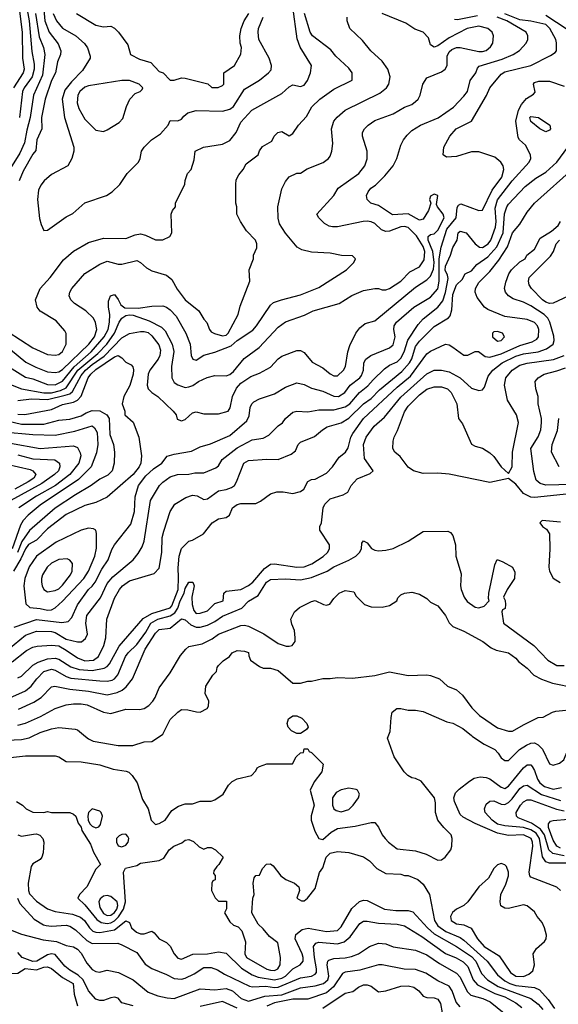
# Model space of a CAD drawing. Header units: inches. Extents: x 1793389 to 1900389, y 320802 to 470796.
# Tile 275 of 656: x 1834160 to 1837058, y 398558 to 403857. Entities that reach past the tile are written whole.
import ezdxf

# ---------------------------------------------------------------- set-up
doc = ezdxf.new("R2010")
doc.units = ezdxf.units.IN
doc.header["$MEASUREMENT"] = 0
doc.layers.add('B8339', color=7, linetype='Continuous')
doc.layers.add('B8430', color=7, linetype='Continuous')

msp = doc.modelspace()

# ---------------------------------------------------------------- linework, layer by layer
at = {"layer": 'B8339', "color": 2}
for points, elevation in [([(1833360, 400000), (1833410, 399963.1), (1833450, 399941.3), (1833490, 399943.1), (1833570, 399982.7), (1833650, 399999.6), (1833810, 399963.7), (1833890, 399912.7), (1833910, 399908.2), (1833929.6, 399910.4), (1833990, 399950.4), (1834050, 399977.1), (1834170, 399983.1), (1834210, 399992.7), (1834225.8, 400000)], 254), ([(1834094.8, 399885.2), (1834190, 399896.3), (1834350, 399896), (1834370.7, 399890.7), (1834410, 399864.7), (1834490, 399862.8), (1834590, 399847.3), (1834663.4, 399823.4), (1834733.2, 399813.2), (1834747.1, 399807.1), (1834764.7, 399790), (1834791.3, 399750), (1834819.8, 399659.8), (1834850.7, 399610.7), (1834866.8, 399550), (1834890, 399526.8), (1834910, 399531), (1834942, 399550), (1834978, 399602), (1835014.6, 399625.4), (1835050, 399638), (1835090, 399638), (1835130, 399651), (1835190, 399651.3), (1835210, 399658), (1835255.3, 399690), (1835283.2, 399736.8), (1835302.5, 399757.5), (1835330, 399770.8), (1835406, 399790), (1835430, 399814), (1835438, 399830), (1835450, 399838), (1835490, 399852), (1835628, 399852), (1835648, 399890), (1835670, 399912), (1835686, 399914), (1835690, 399934), (1835710, 399934), (1835718, 399918), (1835730, 399914), (1835792, 399850), (1835784.7, 399810), (1835744, 399756), (1835722.8, 399710), (1835744, 399630), (1835728.1, 399571.9), (1835728.4, 399550), (1835748, 399490), (1835770, 399451), (1835790, 399446), (1835835.3, 399484.7), (1835870, 399504.9), (1835963.9, 399516.1), (1836050, 399536), (1836070, 399536), (1836090, 399511.3), (1836110.8, 399470), (1836126.8, 399450), (1836144, 399430), (1836190, 399395.5), (1836290, 399384.9), (1836345.8, 399365.8), (1836410, 399334.8), (1836430, 399336), (1836449.4, 399350.6), (1836479, 399390), (1836485.2, 399410), (1836486, 399450), (1836481.2, 399470), (1836441.2, 399510), (1836409.3, 399550), (1836397.2, 399590), (1836397.5, 399642.5), (1836392.3, 399670), (1836318.9, 399758.9), (1836290, 399773.2), (1836270, 399777.2), (1836248.7, 399790), (1836228, 399810), (1836175.3, 399890), (1836138, 399990), (1836142.3, 400000)], 250), ([(1834514, 400000), (1834530, 399987.3), (1834555.2, 399975.2), (1834690, 399950.8), (1834768.9, 399951.1), (1834830, 399971.3), (1834870, 399972), (1834912, 400000)], 254), ([(1836596.1, 400000), (1836659, 399959), (1836716, 399930), (1836734.8, 399910), (1836750, 399884.7), (1836770, 399871), (1836790, 399870.8), (1836849.7, 399930.3), (1836886.5, 399953.5), (1836910, 399963), (1836930, 399964.9), (1836950, 399954), (1836971.8, 399931.8), (1837010, 399852), (1837030, 399844.7), (1837063.2, 399856.8), (1837086.6, 399873.4), (1837126.6, 399970), (1837161.1, 400000)], 250), ([(1837068.7, 399170), (1837050, 399188.7), (1836910, 399242), (1836904, 399250), (1836901.2, 399270), (1836921.1, 399410), (1836919.7, 399430), (1836911.2, 399450), (1836870, 399470.9), (1836790, 399467.6), (1836730, 399479.1), (1836610, 399531.8), (1836545.8, 399565.8), (1836530, 399579), (1836499.6, 399650), (1836495.6, 399670), (1836504.2, 399695.8), (1836523.6, 399716.4), (1836580.2, 399759.8), (1836605.6, 399774.4), (1836638, 399782), (1836670, 399778.8), (1836690, 399770.8), (1836750, 399727.7), (1836770, 399720.5), (1836790, 399733), (1836870, 399830.7), (1836890, 399847.3), (1836910, 399846.8), (1836917.6, 399837.6), (1836930, 399816), (1836945.7, 399770), (1836958.7, 399750), (1836983, 399730), (1837030, 399716.5), (1837074.3, 399725.7)], 246), ([(1837170, 399318), (1837010, 399318.7), (1836990, 399325.1), (1836971.9, 399351.9), (1836957.3, 399450), (1836938.8, 399478.8), (1836910, 399498), (1836870.6, 399510.6), (1836770, 399518.5), (1836730, 399528.4), (1836701.6, 399550), (1836664.5, 399590), (1836660.7, 399610), (1836670, 399634.8), (1836690, 399650.6), (1836710, 399653), (1836750, 399634.9), (1836770, 399632.7), (1836790, 399643.8), (1836810, 399663.8), (1836850, 399720.4), (1836870, 399734.4), (1836890, 399738.4), (1836966.9, 399686.9), (1837070, 399654.9)], 242), ([(1834142, 399650), (1834174, 399630), (1834194, 399610), (1834230, 399592), (1834290, 399591.3), (1834310, 399596), (1834331.1, 399591.1), (1834430, 399591.3), (1834450, 399582), (1834462, 399570), (1834473.7, 399533.7), (1834490, 399511.3), (1834493.2, 399493.2), (1834539.8, 399419.8), (1834556.9, 399376.9), (1834594, 399310), (1834570, 399286), (1834521, 399190), (1834482, 399150), (1834472, 399130), (1834510, 399094), (1834574.7, 399014.7), (1834598.4, 398998.4), (1834630, 398994), (1834650, 398996.9), (1834670, 399006.9), (1834691.5, 399028.5), (1834718.5, 399070), (1834728.9, 399110), (1834718, 399270), (1834728.4, 399291.6), (1834790, 399304.7), (1834810, 399318), (1834910, 399332), (1834934.6, 399345.4), (1834964, 399390), (1834988.7, 399410), (1835032.7, 399427.3), (1835050, 399441), (1835070, 399446), (1835095.3, 399435.3), (1835125.4, 399405.4), (1835150, 399394), (1835170, 399402), (1835190, 399402), (1835214, 399390), (1835254, 399350), (1835232, 399310), (1835219.6, 399300.4), (1835203.6, 399276.4), (1835202, 399262), (1835211.1, 399251.1), (1835211.3, 399228.7), (1835198, 399222), (1835194, 399210), (1835192, 399170), (1835211.6, 399131.6), (1835230, 399114), (1835272.7, 399112.7), (1835272.7, 399072.7), (1835262, 399050), (1835290, 399002), (1835310, 398984.7), (1835335.3, 398975.3), (1835354.4, 398954.4), (1835374.4, 398894.4), (1835370.8, 398830), (1835380.7, 398810), (1835490, 398747), (1835510, 398741.3), (1835530, 398740.4), (1835549.2, 398750), (1835562, 398770), (1835563.7, 398810), (1835549, 398890), (1835502.9, 398922.9), (1835470, 398964), (1835442, 398990), (1835409, 399050), (1835414, 399130), (1835422, 399150), (1835415.3, 399210), (1835420.4, 399239.6), (1835430, 399252), (1835450, 399254), (1835466, 399290), (1835488.4, 399311.6), (1835510, 399314), (1835523.6, 399303.6), (1835564.7, 399250), (1835592, 399230), (1835638, 399210), (1835662, 399190), (1835664.7, 399170), (1835651.3, 399130), (1835675.3, 399115.3), (1835690, 399114.8), (1835709, 399130), (1835750, 399182), (1835772.9, 399267.1), (1835790, 399292), (1835809, 399350), (1835830, 399370.8), (1835870, 399381), (1835930, 399376), (1836010, 399351.3), (1836042, 399330), (1836082, 399290), (1836130, 399262), (1836210, 399258), (1836230, 399251.3), (1836250, 399251), (1836302, 399230), (1836330, 399204.7), (1836364, 399150), (1836392, 399010), (1836410, 398981.3), (1836453, 398950), (1836530, 398918.7), (1836550, 398904.2), (1836674.4, 398790), (1836730, 398717.1), (1836770, 398684.6), (1836796.3, 398670), (1836830, 398659.2), (1836928.9, 398648.9), (1836956.5, 398636.5), (1837003.9, 398583.9), (1837036.4, 398536.4)], 246), ([(1837090, 399357.7), (1837029, 399369), (1837006, 399390), (1836983.2, 399470), (1836961.7, 399501.7), (1836913.7, 399533.7), (1836841.3, 399561.3), (1836832, 399570), (1836831.6, 399590), (1836853.6, 399630), (1836870, 399648.2), (1836890, 399659.5), (1836910, 399658.7), (1837048.2, 399608.2), (1837090, 399599.6)], 238), ([(1837070, 399398.5), (1837050, 399409.7), (1837030, 399440.9), (1837005.7, 399510), (1837005.1, 399530), (1837016.2, 399543.8), (1837030, 399548.2), (1837110, 399554.9)], 234), ([(1834150, 399470.7), (1834170, 399463.8), (1834234.6, 399474.6), (1834250, 399474.9), (1834268.2, 399468.2), (1834284, 399450), (1834290.4, 399430.4), (1834286.2, 399373.8), (1834279.1, 399350), (1834270, 399337.2), (1834230, 399314), (1834220.9, 399299.1), (1834204.7, 399210), (1834206.5, 399170), (1834212.7, 399152.7), (1834250, 399112.7), (1834310, 399072.7), (1834350, 399058.4), (1834443, 399043), (1834486.6, 399026.6), (1834509, 399009), (1834534.4, 398970), (1834552.7, 398952.7), (1834570, 398946), (1834590, 398944.9), (1834670, 398958.3), (1834730, 399007.3), (1834750, 398998), (1834762, 398970), (1834787.4, 398947.4), (1834810, 398938.4), (1834830, 398938), (1834870, 398952), (1834883.5, 398943.5), (1834910, 398911.3), (1834950, 398891), (1834970, 398871), (1834991, 398830), (1835010, 398807.3), (1835030, 398802), (1835091.5, 398828.5), (1835170, 398830.4), (1835230, 398840.4), (1835270, 398834.4), (1835353.5, 398753.5), (1835410, 398717), (1835443.6, 398703.6), (1835530, 398689.2), (1835570, 398698.5), (1835589.6, 398710), (1835630, 398748.5), (1835669.3, 398770), (1835685.1, 398790), (1835685.1, 398810), (1835678.7, 398830), (1835642, 398910), (1835645.8, 398934.2), (1835678.7, 398961.3), (1835711.6, 398968.4), (1835810, 398950.5), (1835870, 398954.8), (1835890, 398976), (1835946.5, 399073.5), (1835987.9, 399112.1), (1836010, 399118), (1836030, 399116.3), (1836122, 399070), (1836183.4, 399063.4), (1836250, 399063.8), (1836275.8, 399055.8), (1836353.7, 398970), (1836390, 398938.3), (1836510.5, 398870), (1836590, 398815.6), (1836614.3, 398790), (1836643.7, 398723.7), (1836676.4, 398690), (1836733.5, 398653.5), (1836909, 398589), (1836950, 398559.3), (1836974, 398530)], 242), ([(1834147.3, 399130), (1834161.1, 399101.1), (1834236.7, 399016.7), (1834286.9, 398986.9), (1834302.8, 398982.8), (1834330, 398979.3), (1834410, 398984.4), (1834430, 398979.3), (1834459.9, 398959.9), (1834521.4, 398901.4), (1834550, 398886.4), (1834687.1, 398887.1), (1834710, 398878.8), (1834790, 398837.3), (1834834.9, 398774.9), (1834870, 398750.8), (1834950, 398719.1), (1834990, 398698), (1835030, 398693.4), (1835050, 398699.1), (1835097.7, 398722.3), (1835150, 398756.3), (1835190, 398756.4), (1835224.4, 398744.4), (1835261.4, 398721.4), (1835396.2, 398656.2), (1835411.8, 398651.8), (1835484.7, 398655.3), (1835530, 398647.9), (1835550, 398650.2), (1835670, 398700.3), (1835730, 398710.4), (1835750, 398720.5), (1835756.9, 398730), (1835757.4, 398750), (1835745.4, 398810), (1835740.9, 398870), (1835752.3, 398887.7), (1835770, 398892.4), (1835870, 398884.2), (1835906.2, 398893.8), (1835937.8, 398922.2), (1835990, 398993.4), (1836010, 399004.9), (1836030, 399005.5), (1836090, 398994.9), (1836190, 398990.4), (1836230, 398980.5), (1836323.8, 398923.8), (1836450, 398832.2), (1836509, 398809), (1836546.1, 398786.1), (1836570, 398762), (1836600.3, 398690), (1836622.6, 398662.6), (1836716.3, 398616.3), (1836770, 398598.5), (1836830, 398565.7), (1836861.1, 398541.1)], 238), ([(1834110, 398959.1), (1834170, 398935.3), (1834286, 398906), (1834357, 398897), (1834410, 398874.8), (1834450, 398866.8), (1834470, 398854.8), (1834490, 398834), (1834520.3, 398780.3), (1834550, 398744.9), (1834570, 398734), (1834589.1, 398730.9), (1834630, 398742.8), (1834692, 398730), (1834771, 398690), (1834850, 398624), (1834903.4, 398603.4), (1834952.8, 398592.8), (1834990, 398590.4), (1835130, 398641.6), (1835210, 398637.1), (1835270, 398644.2), (1835305.5, 398630), (1835350.7, 398590), (1835390, 398574.9), (1835478, 398602), (1835570, 398609.2), (1835670, 398646.3), (1835750, 398657.4), (1835795.1, 398670), (1835817.4, 398690), (1835823.1, 398710), (1835813.6, 398770), (1835818, 398790), (1835823.8, 398796.2), (1835850, 398804.9), (1835911.7, 398808.3), (1835944.8, 398815.2), (1835982, 398830), (1836042, 398870), (1836090, 398888), (1836130, 398883), (1836170, 398867.7), (1836290, 398850.4), (1836350, 398824.4), (1836418.3, 398778.3), (1836510, 398726), (1836530, 398704), (1836567.7, 398627.7), (1836587.7, 398607.7), (1836650.8, 398590), (1836691.2, 398571.2), (1836766.8, 398510)], 234), ([(1834770, 398550.8), (1834710, 398566), (1834690, 398590.7), (1834670, 398596.3), (1834650, 398593.4), (1834610, 398578.8), (1834590, 398578.8), (1834570, 398586), (1834530, 398631), (1834501.3, 398690), (1834474.7, 398714.7), (1834430, 398741.6), (1834403.4, 398763.4), (1834350, 398826.4), (1834330, 398830.3), (1834310, 398824.9), (1834252.3, 398790), (1834230, 398788.1), (1834173.4, 398810), (1834150, 398836.3)], 230), ([(1836530, 398544.9), (1836508, 398570), (1836486.4, 398630), (1836470, 398656.3), (1836410, 398685.5), (1836345.5, 398725.5), (1836290, 398745.5), (1836228.1, 398748.1), (1836110, 398771), (1836090.8, 398770.8), (1835990, 398741.3), (1835910, 398730.4), (1835896.6, 398723.4), (1835848.1, 398651.9), (1835810, 398620.3), (1835710, 398585.7), (1835630, 398586), (1835530, 398565.5), (1835490, 398548.7)], 230), ([(1834077.2, 398510), (1834010, 398595.3), (1833986, 398650), (1833985.2, 398670), (1833993.6, 398686.4), (1834050, 398722), (1834150, 398726), (1834189.7, 398750.3), (1834250, 398743.1), (1834290, 398757.4), (1834310, 398759.5), (1834330, 398750.4), (1834390, 398702), (1834448, 398670), (1834453.3, 398613.3), (1834470.4, 398549.6)], 226), ([(1835790, 398537.1), (1835910, 398618), (1835952.7, 398627.3), (1835982, 398650), (1836010, 398662.8), (1836030, 398662.8), (1836050, 398656), (1836090, 398626), (1836130, 398630.7), (1836210, 398655.5), (1836250, 398658), (1836281, 398650), (1836307.3, 398630), (1836330, 398602.8), (1836350, 398594.8), (1836390, 398593.4), (1836410, 398586), (1836423.4, 398563.4), (1836433, 398513)], 226), ([(1835330, 398537), (1835250, 398572.7), (1835130, 398546)], 230)]:
    msp.add_lwpolyline(points, dxfattribs=dict(at, elevation=elevation))
for points, elevation in [([(1835930, 399721.2), (1835890, 399712.7), (1835862.4, 399697.6), (1835843, 399670), (1835843, 399630), (1835850.5, 399610.5), (1835862, 399602), (1835890, 399594.8), (1835930, 399606.8), (1835954, 399630), (1835982, 399670), (1835988.7, 399690), (1835978, 399710), (1835970, 399714)], 254), ([(1834550, 399609.5), (1834529.1, 399590.9), (1834525.5, 399570), (1834528, 399550), (1834537.4, 399530), (1834550, 399516.5), (1834570, 399507.7), (1834586.2, 399513.8), (1834594.9, 399525.1), (1834604.5, 399570), (1834598, 399590), (1834590, 399598)], 250), ([(1834730, 399473.2), (1834710, 399472.3), (1834694.2, 399465.8), (1834680.4, 399450), (1834681.1, 399430), (1834690, 399410.7), (1834710, 399405.2), (1834730, 399414.9), (1834742.4, 399430), (1834747, 399450), (1834742, 399462)], 250), ([(1836750, 399315.3), (1836730, 399308.7), (1836710.6, 399289.4), (1836682, 399238), (1836630.7, 399190), (1836570, 399109.2), (1836550, 399089.3), (1836510.5, 399069.5), (1836488.1, 399051.9), (1836477.3, 399030), (1836480.7, 399010), (1836510, 398990.7), (1836550, 398985.5), (1836588.3, 398968.3), (1836623, 398910), (1836659.1, 398870), (1836739.5, 398819.5), (1836800.5, 398730), (1836830, 398710.4), (1836870, 398708.5), (1836899.3, 398720.7), (1836920.9, 398739.1), (1836929.3, 398770), (1836922.7, 398830), (1836941.2, 398858.8), (1836984.1, 398895.9), (1836992.3, 398910), (1836994, 398930), (1836983.7, 398970), (1836970, 398999), (1836944, 399030), (1836930, 399055.3), (1836890, 399088.7), (1836870, 399094), (1836790, 399074), (1836770, 399075.3), (1836749.1, 399089.1), (1836744, 399110), (1836749.2, 399150), (1836775.9, 399204.1), (1836789.3, 399250), (1836789.2, 399270), (1836779.3, 399299.3), (1836770, 399308.7)], 250), ([(1834630, 399144.2), (1834610, 399139.6), (1834593.4, 399126.6), (1834585.3, 399110), (1834590, 399078.8), (1834610, 399047), (1834630, 399036), (1834650, 399038.3), (1834670, 399052.2), (1834681.5, 399070), (1834688.2, 399090), (1834684.2, 399110), (1834650, 399138.7)], 250)]:
    msp.add_lwpolyline(points, close=True, dxfattribs=dict(at, elevation=elevation))
at = {"layer": 'B8430', "color": 2}
for points, elevation in [([(1834147.6, 403990), (1834173.6, 403790), (1834174.3, 403650), (1834183.1, 403590), (1834178.9, 403570), (1834126.3, 403490)], 290), ([(1834097, 402177), (1834230.5, 402090.5), (1834310, 402054.8), (1834350, 402050.8), (1834370, 402056), (1834390, 402071.3), (1834409, 402110), (1834408.9, 402168.9), (1834403.1, 402183.1), (1834355.5, 402235.5), (1834270, 402288.7), (1834254, 402310), (1834245.2, 402350), (1834269.4, 402410.6), (1834324, 402470), (1834395.5, 402564.5), (1834450, 402611), (1834530, 402658), (1834610, 402680.7), (1834730, 402678.8), (1834781.5, 402698.5), (1834810, 402704), (1834836.8, 402696.8), (1834890, 402671.3), (1834930, 402671.3), (1834968, 402690), (1834978, 402710), (1834975.3, 402810), (1834982, 402830), (1834998, 402850), (1834998, 402870), (1835048.7, 402971.3), (1835049.1, 402990.9), (1835062, 403030), (1835082, 403050), (1835098, 403102), (1835104, 403150), (1835149.5, 403170.5), (1835250, 403187.3), (1835290, 403206.8), (1835324, 403250), (1835350, 403304.7), (1835409.5, 403370.5), (1835570, 403458.8), (1835610, 403494.8), (1835630, 403506), (1835670, 403498), (1835690, 403504.7), (1835709, 403530), (1835725.2, 403570), (1835729.2, 403610), (1835668.1, 403708.1), (1835653.2, 403753.2), (1835630, 403926)], 302), ([(1834286.9, 403930), (1834295.2, 403850), (1834318.4, 403790), (1834367.3, 403727.3), (1834380.4, 403690), (1834379.3, 403670), (1834362.4, 403630), (1834352.2, 403570), (1834330.3, 403530), (1834297, 403430), (1834277, 403330), (1834278, 403270), (1834252.2, 403210), (1834246.6, 403153.4), (1834230, 403132.7), (1834178, 403042), (1834157.6, 402990)], 302), ([(1834200.2, 403910), (1834210.2, 403849.8), (1834225.4, 403685.4), (1834237.5, 403617.5), (1834237.4, 403590), (1834226, 403550), (1834183.7, 403490), (1834174.9, 403470), (1834157.7, 403330)], 294), ([(1834090, 401995.5), (1834190, 401932.4), (1834230, 401923.7), (1834310, 401893.7), (1834350, 401892), (1834390, 401911.7), (1834451.9, 401988.1), (1834544.2, 402070), (1834614.2, 402150), (1834635.1, 402190), (1834643.1, 402230), (1834644.2, 402270), (1834637, 402310), (1834637.2, 402342.8), (1834649, 402371), (1834670, 402378), (1834690, 402351.3), (1834703.2, 402323.2), (1834725.7, 402305.7), (1834796.3, 402303.7), (1834870, 402316), (1834930, 402317.3), (1834950, 402310.7), (1834970, 402296.3), (1835001.1, 402261.1), (1835054, 402170), (1835076.3, 402110), (1835081.6, 402050), (1835092, 402030), (1835110, 402024.9), (1835150, 402050.8), (1835210, 402066.8), (1835298, 402102), (1835330, 402130.8), (1835413.6, 402186.4), (1835434.5, 402210), (1835510, 402321), (1835525.4, 402334.6), (1835568, 402350), (1835670, 402375.5), (1835770, 402416.3), (1835918, 402510), (1835958, 402550), (1835966, 402570), (1835950, 402586), (1835891.6, 402588.4), (1835830, 402601.2), (1835730, 402605.2), (1835678, 402618), (1835652.9, 402632.9), (1835590, 402708.7), (1835557.5, 402757.5), (1835549.6, 402789.6), (1835548.2, 402850), (1835570, 402946), (1835590, 402986.8), (1835610, 403010.8), (1835650, 403031), (1835670, 403031.3), (1835705.6, 403054.4), (1835792.1, 403087.9), (1835822, 403110), (1835830, 403122), (1835839, 403150), (1835844, 403190), (1835837.2, 403270), (1835849.2, 403310), (1835867.5, 403332.5), (1835910, 403370.7), (1836098, 403462), (1836134, 403490), (1836145.2, 403510), (1836153.2, 403550), (1836141.2, 403590), (1836110, 403634), (1836049, 403690), (1836004.7, 403744.7), (1835935.3, 403810), (1835922, 403850), (1835922, 403870)], 294), ([(1834244.2, 403890), (1834265.1, 403765.1), (1834287.3, 403707.3), (1834294.4, 403670), (1834281.8, 403558.2), (1834234, 403450), (1834215.8, 403330), (1834197.7, 403262.3), (1834186.1, 403193.9), (1834161.1, 403138.9), (1834092.7, 403030)], 298), ([(1834110, 401894), (1834170, 401870.3), (1834288.7, 401848.7), (1834330, 401849.4), (1834378.8, 401861.2), (1834410, 401875.2), (1834472.8, 401970), (1834579.5, 402060.5), (1834629.2, 402110.8), (1834669.8, 402170), (1834695.1, 402230), (1834708.9, 402251.1), (1834730, 402264.4), (1834750, 402267.9), (1834770, 402266.5), (1834856.9, 402236.9), (1834922, 402202), (1834942, 402182), (1834979.5, 402110), (1834988.3, 402071.7), (1834977.3, 401990), (1834978.8, 401930), (1834990, 401904.7), (1835010, 401891.3), (1835050, 401878), (1835070, 401881), (1835092.1, 401887.9), (1835122, 401910), (1835167.9, 401932.1), (1835210, 401941.6), (1835270, 401941), (1835290, 401946.8), (1835310, 401964), (1835366.7, 402033.3), (1835447.5, 402092.5), (1835550, 402202.8), (1835590, 402230.7), (1835692.5, 402267.5), (1835738, 402290), (1835878, 402330), (1835947.2, 402372.8), (1836010, 402398.8), (1836070, 402410.8), (1836090, 402410.8), (1836110, 402404), (1836130, 402404), (1836150, 402410.6), (1836211.1, 402448.9), (1836259.3, 402500.7), (1836310, 402527.7), (1836336.1, 402563.9), (1836339.1, 402610), (1836330, 402636.2), (1836294.3, 402694.3), (1836250, 402738.7), (1836230, 402744.7), (1836210, 402743), (1836150, 402718.4), (1836130, 402717), (1836106.2, 402726.2), (1836070, 402759.3), (1836050, 402769.3), (1836030, 402772), (1836008.5, 402771.5), (1835870, 402742.7), (1835842, 402742), (1835825.6, 402745.6), (1835800.2, 402760.2), (1835768.7, 402790), (1835758, 402810), (1835849, 402910), (1835874, 402950), (1835984, 403030), (1836017.2, 403070), (1836028.9, 403108.9), (1836029.1, 403149.1), (1836004, 403230), (1836004, 403250), (1836015.3, 403270), (1836035.3, 403290), (1836070, 403314.8), (1836170, 403350.7), (1836230, 403386.8), (1836270, 403401), (1836290, 403416), (1836304, 403430), (1836314, 403450), (1836329.4, 403510.6), (1836350, 403544.7), (1836430, 403576.3), (1836449.5, 403590.5), (1836459.3, 403610), (1836459.5, 403660.5), (1836470, 403684.7), (1836484.1, 403695.9), (1836510, 403707.3), (1836530, 403707.7), (1836630, 403685.3), (1836650, 403684.9), (1836670, 403690.7), (1836693.2, 403710), (1836705.2, 403730), (1836709, 403770), (1836702, 403790), (1836678, 403810), (1836630, 403822.7), (1836566.8, 403810), (1836470, 403759.3), (1836410, 403716), (1836389.5, 403709.5), (1836370, 403722), (1836359.6, 403759.6), (1836330, 403789.4), (1836285.7, 403805.7), (1836237.4, 403837.4), (1836109.3, 403890)], 290), ([(1834110, 402082), (1834193.5, 402013.5), (1834246.4, 401986.4), (1834310, 401962.6), (1834350, 401958.9), (1834370, 401962.6), (1834390, 401974), (1834531.2, 402110), (1834562.4, 402150), (1834574.5, 402190), (1834567.2, 402227.2), (1834556, 402250), (1834516, 402290), (1834454, 402330), (1834434, 402350), (1834425.2, 402370), (1834429.2, 402390), (1834439.3, 402410), (1834509.6, 402490.4), (1834590, 402540.7), (1834630, 402557.3), (1834690, 402542), (1834710, 402542), (1834790, 402560.7), (1834810, 402550.8), (1834841.7, 402521.7), (1834870, 402504.9), (1834950, 402482.8), (1834978.4, 402458.4), (1835006.9, 402406.9), (1835050.8, 402350), (1835122.8, 402290), (1835150, 402244.7), (1835167.3, 402227.3), (1835181, 402190), (1835190, 402178), (1835207.7, 402167.7), (1835250, 402155.8), (1835270, 402159.5), (1835280.5, 402170), (1835334.7, 402270), (1835345.1, 402314.9), (1835397.2, 402450), (1835394, 402510), (1835418, 402570), (1835418, 402590), (1835435.3, 402630), (1835435.3, 402650), (1835428, 402670), (1835380.2, 402720.2), (1835348, 402770), (1835328.7, 402810), (1835328.7, 402850), (1835322, 402870), (1835322, 402970), (1835325.2, 402994.8), (1835338, 403022), (1835362, 403050), (1835379, 403081), (1835442, 403130), (1835449.3, 403150.7), (1835465.6, 403174.4), (1835516.5, 403203.5), (1835529.1, 403230.9), (1835548, 403250), (1835570, 403256), (1835610, 403232), (1835630, 403244.7), (1835659.3, 403290), (1835703.3, 403336.7), (1835732.1, 403387.9), (1835774, 403430), (1835850, 403482.8), (1835948, 403532), (1835948, 403570), (1835930, 403595.3), (1835861.2, 403661.2), (1835833.8, 403693.8), (1835735.3, 403770), (1835722, 403790), (1835692.7, 403890)], 298), ([(1834130, 400587.7), (1834250, 400628.9), (1834386.8, 400613.2), (1834421.2, 400618.8), (1834440.9, 400639.1), (1834471.3, 400708.7), (1834529.6, 400790), (1834550, 400807.7), (1834566, 400830), (1834600.9, 400899.1), (1834635.1, 400950), (1834654.8, 401005.2), (1834670, 401031.3), (1834757, 401143), (1834777, 401210), (1834780.9, 401290), (1834799.3, 401350), (1834838, 401402), (1834879.6, 401440.4), (1834925.2, 401470), (1834952.3, 401507.7), (1834990, 401519.1), (1835084.8, 401535.2), (1835130, 401559.1), (1835186, 401574), (1835290, 401619.3), (1835382, 401698), (1835394.2, 401725.8), (1835399.3, 401770), (1835409.2, 401790), (1835420.1, 401799.9), (1835450, 401817.3), (1835530, 401842.8), (1835590, 401878.8), (1835650, 401902.8), (1835690, 401894), (1835730, 401874), (1835790, 401857.3), (1835850, 401830.5), (1835875.3, 401830), (1835909.3, 401850), (1835938.4, 401890), (1835990, 401928.7), (1835998.7, 401941.3), (1836009.7, 401970), (1836012, 402010), (1836021.2, 402030), (1836049.7, 402050.3), (1836150, 402090.6), (1836170, 402106.8), (1836179.6, 402150), (1836172.3, 402190), (1836175.1, 402210), (1836186.6, 402230), (1836281.2, 402310), (1836370, 402363.8), (1836410, 402407.7), (1836417.3, 402450), (1836417.3, 402570), (1836427.3, 402632.7), (1836458.2, 402730), (1836507.4, 402790), (1836513.6, 402846.4), (1836521, 402859), (1836533.2, 402866.8), (1836630, 402830.7), (1836650, 402831.3), (1836701.2, 402938.8), (1836753.3, 403010), (1836763.7, 403050), (1836761.2, 403070), (1836749, 403090), (1836716.6, 403116.6), (1836630, 403145.2), (1836590, 403145.2), (1836510, 403121.2), (1836456.4, 403116.4), (1836438, 403130), (1836442, 403170), (1836474, 403230), (1836509, 403270), (1836590, 403311.3), (1836671.6, 403448.4), (1836689.7, 403490.3), (1836750, 403564), (1836770, 403575.8), (1836909.6, 403610.4), (1837016.5, 403663.5), (1837040.4, 403679.6), (1837048, 403690), (1837048.4, 403731.6), (1837044, 403750), (1837012, 403810), (1836990, 403831.2), (1836910, 403848.7), (1836850, 403855.5), (1836770, 403889)], 282), ([(1834150, 401806.7), (1834223.7, 401816.3), (1834310, 401813.8), (1834404.4, 401835.6), (1834430, 401844.2), (1834444.6, 401855.4), (1834490, 401941.3), (1834514, 401970), (1834550, 402002.2), (1834614, 402046), (1834710, 402144.4), (1834750, 402167.7), (1834810, 402179.1), (1834830, 402179.1), (1834850, 402173), (1834870, 402156.3), (1834907.5, 402107.5), (1834917.7, 402077.7), (1834913.7, 402050), (1834904.9, 402030), (1834859.3, 401970), (1834850.5, 401950), (1834844.9, 401890), (1834850.8, 401870), (1834871, 401850), (1834902.8, 401830), (1834986, 401750), (1835001, 401730), (1835007.1, 401707.1), (1835030, 401698), (1835050, 401706), (1835090, 401741), (1835110, 401746), (1835150, 401736), (1835230, 401736), (1835282, 401750), (1835292, 401768), (1835304.2, 401830), (1835326.3, 401873.7), (1835350, 401900.7), (1835402.5, 401937.5), (1835450, 401954), (1835510, 401986.8), (1835550, 402031), (1835570, 402046), (1835650, 402076), (1835670, 402076), (1835690, 402066), (1835733.2, 402013.2), (1835790, 401984), (1835830, 401950.7), (1835850, 401940.7), (1835870, 401940.7), (1835901.2, 401970), (1835912.7, 401990), (1835924.5, 402070), (1835936.6, 402103.4), (1835969, 402170), (1835990, 402198), (1836018, 402222), (1836070, 402236), (1836290, 402418), (1836350, 402456.3), (1836370, 402476.3), (1836385.3, 402514.7), (1836389.8, 402550), (1836381.8, 402610), (1836358.3, 402670), (1836358, 402690), (1836370, 402700.5), (1836390, 402704.4), (1836410, 402723.8), (1836443.7, 402790), (1836439, 402810), (1836408, 402850), (1836403.1, 402863.1), (1836408.7, 402910), (1836390, 402918), (1836370, 402908), (1836365.5, 402890), (1836372, 402870), (1836358.8, 402830), (1836330, 402784), (1836310, 402777.2), (1836250, 402812), (1836166.3, 402806.3), (1836090, 402857), (1836048.7, 402870), (1836029, 402890), (1836025.2, 402910), (1836034, 402930), (1836049.2, 402950), (1836073.6, 402966.4), (1836123.9, 403016.1), (1836169.5, 403070.5), (1836189.2, 403110), (1836210, 403182), (1836224, 403210), (1836244.1, 403235.9), (1836270, 403261), (1836315.3, 403290), (1836411.4, 403328.6), (1836493.4, 403386.6), (1836550, 403446), (1836569.5, 403470.5), (1836582.7, 403530), (1836613.2, 403570), (1836623.2, 403596.8), (1836632.5, 403607.5), (1836755.2, 403644.8), (1836814, 403670), (1836849.5, 403690.5), (1836884, 403730), (1836894, 403750), (1836894, 403770), (1836884, 403790), (1836780.7, 403850), (1836729.3, 403870)], 286), ([(1834340.3, 403890), (1834357.1, 403850), (1834390, 403810.5), (1834461, 403770), (1834508.1, 403728.1), (1834525.2, 403705.2), (1834538.8, 403661.2), (1834538, 403650), (1834497.3, 403582.7), (1834437.6, 403522.4), (1834402.4, 403477.6), (1834388, 403430), (1834400.5, 403330), (1834450.6, 403170), (1834450.6, 403149.4), (1834441, 403110), (1834418, 403070), (1834330, 403024), (1834291, 402990), (1834272.8, 402967.2), (1834261.1, 402938.9), (1834256.3, 402890), (1834266.2, 402786.2), (1834274.4, 402754.4), (1834290, 402722), (1834310, 402724.7), (1834410, 402796), (1834445.6, 402814.4), (1834510, 402871.3), (1834626, 402910), (1834658, 402930), (1834698, 402970), (1834738, 403030), (1834798, 403090), (1834808, 403110), (1834815.3, 403150), (1834828.7, 403170), (1834869.4, 403210.6), (1834916.5, 403243.5), (1834958, 403290), (1834970, 403314), (1835010, 403312), (1835030, 403322), (1835042, 403338), (1835064.5, 403355.5), (1835110, 403367.7), (1835250, 403364.9), (1835290, 403375.3), (1835310, 403390.5), (1835370, 403482.8), (1835450, 403530.8), (1835499, 403570), (1835512.5, 403587.5), (1835514, 403610), (1835501.2, 403650), (1835447, 403750), (1835442, 403790), (1835444.5, 403810), (1835469.5, 403870)], 306), ([(1834464.7, 403890), (1834570, 403827.3), (1834610, 403819.1), (1834650, 403822.8), (1834670, 403811), (1834691, 403790), (1834741.4, 403721.4), (1834756, 403670), (1834804.5, 403644.5), (1834866.1, 403626.1), (1834910, 403578), (1834932, 403570), (1834970, 403531.3), (1834990, 403531), (1835030, 403544), (1835050, 403542.8), (1835171.1, 403511.1), (1835192.7, 403492.7), (1835227.3, 403492.7), (1835250, 403502), (1835258, 403510), (1835258, 403570), (1835315.3, 403610), (1835349.3, 403670.7), (1835352.5, 403707.5), (1835346, 403730), (1835343.7, 403770), (1835351.8, 403810), (1835367, 403850), (1835392, 403890)], 310), ([(1836623.1, 403876.9), (1836515.3, 403855.3), (1836498.4, 403858.4)], 286), ([(1837104.8, 403804.8), (1836990, 403879.8)], 278), ([(1834099.3, 400470), (1834190, 400544.9), (1834250, 400566.7), (1834330, 400564.6), (1834350, 400558.9), (1834410, 400522.7), (1834470, 400508.2), (1834491.5, 400508.5), (1834513.3, 400526.7), (1834524.5, 400550), (1834516.3, 400610), (1834521.3, 400650), (1834593.8, 400746.2), (1834630, 400822), (1834661.5, 400858.5), (1834770, 400950.8), (1834796.6, 400983.4), (1834819.1, 401020.9), (1834829.5, 401050.5), (1834863.7, 401270), (1834912.7, 401350), (1834930, 401367.3), (1834970, 401396.3), (1835008, 401410), (1835069.3, 401410.7), (1835101.5, 401418.5), (1835150, 401419.1), (1835215.3, 401444.7), (1835230, 401456), (1835249.7, 401490.3), (1835330, 401553), (1835410, 401596.3), (1835470, 401604.9), (1835499.6, 401620.4), (1835550, 401671.3), (1835573.2, 401686.8), (1835590, 401711), (1835630, 401744.7), (1835650, 401751), (1835710, 401746.8), (1835770, 401757.1), (1835850, 401758), (1835910, 401773.7), (1835935.1, 401790), (1835988.7, 401851.3), (1836033.6, 401886.4), (1836061, 401919), (1836122.5, 401977.5), (1836150, 401997.1), (1836190, 402016.4), (1836210, 402035.5), (1836228.2, 402070), (1836247.6, 402132.4), (1836303.3, 402216.7), (1836330, 402246.4), (1836410, 402310.4), (1836435.7, 402344.3), (1836450.6, 402389.4), (1836464.4, 402464.4), (1836461.7, 402481.7), (1836449, 402509), (1836450, 402531), (1836477, 402590), (1836490, 402630.8), (1836512.7, 402670), (1836518, 402710), (1836530, 402718), (1836562, 402710), (1836610.5, 402650.5), (1836633.4, 402633.4), (1836650, 402630.6), (1836679.5, 402650), (1836694.3, 402670), (1836720.4, 402739.6), (1836723.9, 402770), (1836717.3, 402842.7), (1836730, 402887.7), (1836809.8, 402990.2), (1836901.2, 403090), (1836909, 403110), (1836908.7, 403130), (1836882, 403182), (1836848.7, 403210), (1836842, 403222), (1836829.7, 403310), (1836843.5, 403370), (1836859.5, 403400.5), (1836887, 403433), (1836923.7, 403456.3), (1836932.3, 403467.7), (1836924, 403510), (1836930, 403518), (1836953.2, 403526.8), (1837010, 403525.5), (1837090, 403499.1)], 278), ([(1834118.6, 400401.4), (1834197.1, 400462.9), (1834230, 400480.5), (1834253.8, 400486.2), (1834330, 400490.5), (1834370, 400486.7), (1834410, 400464.9), (1834470, 400422), (1834510, 400407.4), (1834557.2, 400410), (1834582.9, 400430), (1834611.8, 400490), (1834623.7, 400530), (1834629.2, 400630), (1834670, 400744.7), (1834697, 400790), (1834712.3, 400810), (1834750, 400836.4), (1834882.7, 400877.3), (1834910, 400904.7), (1834924.5, 400990), (1834927, 401070), (1834935.3, 401104.7), (1834969.6, 401210.4), (1834994, 401250), (1835053.8, 401286.2), (1835090, 401298), (1835114.6, 401294.6), (1835150, 401274.8), (1835170, 401278.8), (1835230, 401322), (1835270, 401328.5), (1835300.1, 401339.9), (1835315.1, 401350), (1835327, 401370), (1835366, 401470), (1835390, 401484), (1835490, 401492.7), (1835550, 401490.5), (1835621.2, 401518.8), (1835644, 401536), (1835657.2, 401570), (1835670, 401582.8), (1835746.3, 401613.7), (1835789, 401650), (1835814.8, 401665.2), (1835890, 401688), (1835930, 401712.7), (1836010, 401790.4), (1836050, 401818.7), (1836095.5, 401864.5), (1836216, 401964), (1836256.9, 402010), (1836268.8, 402031.2), (1836290, 402097.3), (1836310, 402126), (1836390, 402205.5), (1836467.7, 402252.3), (1836476.1, 402263.9), (1836484, 402296), (1836490, 402378), (1836509.6, 402430), (1836541.2, 402458.8), (1836557.2, 402490), (1836590, 402505.5), (1836620.1, 402539.9), (1836679.2, 402580.8), (1836726.1, 402633.9), (1836760.3, 402710), (1836768.5, 402811.5), (1836780.7, 402850), (1836790, 402864), (1836880.1, 402959.9), (1836936.1, 403003.9), (1836990, 403037.1), (1837049.4, 403090), (1837108.7, 403170)], 274), ([(1834150, 400314.9), (1834170, 400323.8), (1834230, 400383), (1834259.7, 400400.3), (1834310, 400417.4), (1834350, 400420.3), (1834370, 400415.3), (1834434.9, 400374.9), (1834480.5, 400360.5), (1834550, 400354.9), (1834613.5, 400366.5), (1834630, 400375.5), (1834642.9, 400390), (1834694.2, 400485.8), (1834824.8, 400635.2), (1834870, 400661.7), (1834968.6, 400691.4), (1834977.6, 400702.4), (1835011.5, 400790), (1835014.9, 400854.9), (1835012.1, 400907.9), (1835017.2, 400970), (1835030, 401011.3), (1835070, 401051.3), (1835090, 401056), (1835148.7, 401090), (1835195.3, 401150), (1835229.6, 401170.4), (1835270, 401178.8), (1835288.7, 401190), (1835305.2, 401230), (1835330, 401247.3), (1835350, 401253), (1835430, 401254), (1835454.8, 401265.2), (1835510, 401304.7), (1835543.7, 401316.3), (1835576.8, 401316.8), (1835630, 401306.8), (1835670, 401318), (1835688.9, 401331.1), (1835710, 401372), (1835730, 401382), (1835750, 401384.7), (1835810, 401416), (1835842, 401450), (1835878, 401502), (1835913.2, 401530), (1835926.8, 401553.2), (1835942, 401610), (1835951.8, 401630), (1836009.6, 401710), (1836190, 401879.5), (1836262.2, 401937.8), (1836350, 402059.1), (1836370, 402073), (1836450, 402111), (1836470, 402106.8), (1836490, 402094.8), (1836550, 402050.8), (1836570, 402050.8), (1836610, 402071.3), (1836628.9, 402071.1), (1836664.9, 402044.9), (1836690, 402040.4), (1836750, 402059.6), (1836850, 402102.7), (1836917.6, 402122.4), (1836942, 402138), (1836951.6, 402150), (1836953, 402190), (1836945.1, 402210), (1836930, 402227), (1836890, 402244.2), (1836770, 402259.5), (1836678, 402298), (1836661.2, 402310), (1836621.2, 402361.2), (1836609.5, 402390), (1836612.3, 402410), (1836630, 402442.8), (1836690, 402502), (1836738, 402562), (1836784.6, 402635.4), (1836812, 402710), (1836850, 402756), (1836890, 402821), (1836929.2, 402870), (1837150, 403066.8)], 270), ([(1834054.9, 400185.1), (1834190, 400244.9), (1834220.7, 400270), (1834251.6, 400310), (1834290, 400348.5), (1834330, 400361.3), (1834350, 400355.8), (1834410, 400322), (1834434.1, 400314.1), (1834590, 400299.5), (1834630, 400297.6), (1834656.9, 400303.1), (1834670, 400310.5), (1834688.3, 400331.7), (1834729.8, 400430.2), (1834742.9, 400450), (1834790, 400494.9), (1834838.7, 400561.3), (1834865.7, 400610), (1834903.7, 400630), (1834970, 400648.9), (1834994.7, 400665.3), (1835010.9, 400690), (1835022.9, 400730), (1835043.9, 400770), (1835050, 400796), (1835070, 400830.6), (1835090.6, 400830.6), (1835098.8, 400810), (1835086, 400750), (1835088.5, 400710), (1835097, 400677), (1835110, 400660.5), (1835130, 400662.4), (1835170, 400676.3), (1835210, 400714.8), (1835254, 400730), (1835258, 400770), (1835270, 400782), (1835350, 400790.6), (1835390, 400812.2), (1835413.3, 400830), (1835476.4, 400903.6), (1835510, 400926), (1835530, 400928.2), (1835650, 400910.4), (1835690, 400912.2), (1835730.9, 400929.1), (1835792.2, 400967.8), (1835816, 400990), (1835826, 401010), (1835826, 401030), (1835774, 401110), (1835774, 401130), (1835782.7, 401150), (1835792.7, 401230), (1835801.2, 401250), (1835830, 401278.8), (1835900.2, 401299.8), (1835925.2, 401314.8), (1835944, 401350), (1835974.8, 401385.2), (1836046, 401414), (1836062, 401430), (1836015.5, 401495.5), (1836009.7, 401570), (1836023.6, 401610), (1836067, 401670), (1836122.3, 401717.7), (1836210, 401826), (1836350, 401950.5), (1836390, 401970.6), (1836430, 401970.6), (1836470, 401962), (1836530.3, 401930.3), (1836590, 401874.8), (1836630, 401861), (1836650, 401864.7), (1836660.2, 401879.8), (1836681, 401939), (1836704.5, 401970), (1836756.2, 402010), (1836830, 402046.5), (1836870, 402058.5), (1836949.8, 402070.2), (1836994.8, 402085.2), (1837029.3, 402110), (1837035.1, 402130), (1837033.8, 402153.8), (1837012.3, 402230), (1837000.9, 402250), (1836980.9, 402270), (1836910, 402316.2), (1836870, 402336.2), (1836814, 402354), (1836789, 402370), (1836774, 402390), (1836769, 402410), (1836775.5, 402444.5), (1836792.3, 402490), (1836806.6, 402510), (1836850, 402553.4), (1836879, 402570), (1836889.2, 402590), (1836930, 402622.4), (1836959.3, 402680.7), (1837020.8, 402719.2), (1837056.2, 402750), (1837069.6, 402770)], 266), ([(1837110, 402369.6), (1837030, 402331.6), (1837010, 402329.7), (1836990, 402337.6), (1836972.3, 402350), (1836912.7, 402410), (1836900.9, 402430), (1836898, 402450), (1836901.2, 402470), (1837016.1, 402583.9), (1837032.3, 402610), (1837046, 402650), (1837064, 402670)], 262), ([(1834150, 401733.7), (1834187.3, 401732.7), (1834330, 401758.4), (1834390, 401786.4), (1834450, 401799.5), (1834471.2, 401808.8), (1834489.7, 401830.3), (1834528.7, 401930), (1834542.6, 401950), (1834570, 401974.7), (1834670, 402042), (1834690.3, 402050.3), (1834710, 402037.3), (1834730, 402014), (1834758.8, 401998.8), (1834768, 401988), (1834772.7, 401972.7), (1834770.3, 401950), (1834751.5, 401888.5), (1834720.4, 401830), (1834710.7, 401790), (1834724.7, 401750), (1834724.7, 401730), (1834770.9, 401690.9), (1834801, 401610), (1834814.8, 401510), (1834810.7, 401470), (1834802, 401450), (1834770.5, 401409.5), (1834630, 401286.6), (1834570, 401258), (1834510, 401242.7), (1834410, 401193.3), (1834310, 401116.9), (1834250, 401055.6), (1834207.8, 401032.2), (1834190, 401009.5), (1834165, 400955), (1834126.3, 400890)], 282), ([(1837186.7, 401313.3), (1836930, 401286.3), (1836910, 401287.6), (1836870, 401307), (1836830, 401357.2), (1836790, 401388.7), (1836690, 401366.6), (1836470, 401411.8), (1836410, 401417), (1836330, 401414), (1836278, 401430), (1836250, 401449.2), (1836206.6, 401506.6), (1836178, 401530), (1836168, 401550), (1836168.4, 401588.4), (1836174, 401610), (1836193.1, 401646.9), (1836230, 401746), (1836250, 401776.3), (1836310, 401838), (1836350, 401868), (1836390, 401880.5), (1836430, 401880.5), (1836461, 401870), (1836480.7, 401850), (1836511.1, 401788.9), (1836521, 401710), (1836541.4, 401681.4), (1836590, 401572), (1836610, 401561), (1836650, 401551), (1836690, 401526), (1836710, 401506), (1836750, 401451.3), (1836790, 401414), (1836808.7, 401451.3), (1836812, 401530), (1836843.7, 401690), (1836832.3, 401730), (1836784.5, 401810), (1836767.3, 401890), (1836775.1, 401930), (1836809.4, 401970), (1836850, 401997), (1836890, 402008.5), (1837032.3, 402027.7), (1837089.3, 402050)], 262), ([(1837130, 401355.1), (1836991.4, 401351.4), (1836960.1, 401360.1), (1836938.9, 401378.9), (1836926.3, 401426.3), (1836909.5, 401550), (1836950, 401611.3), (1836962.9, 401650), (1836967, 401690), (1836966.6, 401710), (1836949.2, 401790), (1836949.2, 401830), (1836937.2, 401870), (1836934, 401910), (1836948.7, 401930), (1836982, 401950), (1837050, 401966.4), (1837096.6, 401983.4)], 258), ([(1834070, 401703.1), (1834170, 401680.8), (1834290, 401680.3), (1834370, 401701.3), (1834430, 401706.4), (1834490, 401724.4), (1834518, 401742), (1834550, 401753.1), (1834590, 401751.8), (1834628.2, 401730), (1834641.1, 401710), (1834645.5, 401625.5), (1834664.9, 401570), (1834670.6, 401530), (1834667.7, 401470), (1834656.3, 401430), (1834633.5, 401406.5), (1834590, 401383.6), (1834544.9, 401350), (1834459.6, 401300.4), (1834350, 401227.6), (1834212.7, 401107.3), (1834171.4, 401048.6), (1834148.4, 400990)], 278), ([(1837062, 401450), (1837020.9, 401530), (1837024.5, 401570), (1837053.8, 401646.2), (1837060.9, 401710)], 254), ([(1834070, 401639.5), (1834230, 401624.2), (1834350, 401621.6), (1834456.8, 401643.2), (1834550, 401670.8), (1834561.4, 401661.4), (1834575.6, 401635.6), (1834580.3, 401570), (1834573.7, 401526.3), (1834544.9, 401450), (1834476.9, 401383.1), (1834270, 401244.2), (1834205.5, 401190), (1834178.5, 401161.5), (1834164.1, 401135.9), (1834119.7, 401010)], 274), ([(1834110, 401578), (1834270, 401548.7), (1834450, 401563), (1834470, 401554.8), (1834485.5, 401525.5), (1834488.5, 401510), (1834478, 401470), (1834430.3, 401410), (1834352.4, 401350), (1834250, 401292.6), (1834155.5, 401230)], 270), ([(1834150, 401515.6), (1834230, 401494.3), (1834348.3, 401488.3), (1834374, 401470), (1834376.3, 401450), (1834367.7, 401430), (1834347.7, 401410), (1834279.6, 401360.4), (1834111.3, 401268.7)], 266), ([(1834090, 401464.6), (1834215.8, 401435.8), (1834231, 401430), (1834247.3, 401410), (1834235.5, 401390), (1834205.5, 401370), (1834133, 401330)], 262), ([(1837070, 401153), (1836970, 401162), (1836958, 401150), (1836972, 401130), (1836994.4, 401114.4), (1837010.6, 401090.6), (1837012.2, 401010), (1837007.3, 400910), (1837010.8, 400890), (1837030, 400851.3), (1837067.5, 400827.5)], 266), ([(1834154, 400146), (1834235.3, 400184.7), (1834276, 400210), (1834330, 400266), (1834349.5, 400270.5), (1834430, 400253.4), (1834530, 400244.2), (1834630, 400223.1), (1834684.6, 400235.4), (1834711, 400249), (1834732.6, 400267.4), (1834767, 400310), (1834834.7, 400470), (1834890, 400555.5), (1834910, 400575.8), (1834970, 400581.6), (1835030, 400632.7), (1835050, 400626.8), (1835080.3, 400600.3), (1835110, 400587.7), (1835130, 400588), (1835170, 400598.9), (1835210, 400618.3), (1835250, 400647.2), (1835354, 400690), (1835390, 400727.3), (1835442, 400758), (1835487, 400830), (1835510, 400844.4), (1835590, 400848.4), (1835670, 400842.4), (1835730, 400855.8), (1835814, 400890), (1835850, 400913), (1835931.4, 400948.6), (1835969, 400970), (1835988.7, 400990), (1835998, 401010), (1836000.4, 401039.6), (1836010, 401052), (1836030, 401042), (1836052, 401012), (1836070, 401002), (1836090, 400998), (1836130, 401002.8), (1836170, 401011), (1836250, 401050.8), (1836330, 401102.8), (1836463.6, 401103.6), (1836476.9, 401096.9), (1836490, 401082), (1836504.7, 401030), (1836506, 400970), (1836534.4, 400874.4), (1836530.8, 400810), (1836534.8, 400790), (1836550.7, 400750), (1836566.6, 400726.6), (1836610, 400696), (1836630, 400691.3), (1836659, 400701), (1836686, 400730), (1836682, 400742), (1836684, 400770), (1836716.4, 400923.6), (1836728.9, 400951.1), (1836759.6, 400939.6), (1836811.1, 400911.1), (1836823.6, 400883.6), (1836822, 400850), (1836782, 400790), (1836762, 400750), (1836771.6, 400731.6), (1836774, 400710), (1836771.6, 400688.4), (1836758, 400682), (1836754, 400670), (1836762, 400610), (1836926.8, 400490), (1837001, 400410), (1837050, 400382), (1837090, 400382)], 262), ([(1834150, 400060.5), (1834190, 400070.4), (1834272.4, 400107.6), (1834350, 400150.5), (1834409.6, 400170.4), (1834450, 400175.5), (1834490, 400175.5), (1834522, 400170), (1834610.7, 400130.7), (1834650, 400122.8), (1834730, 400147.3), (1834804.5, 400144.5), (1834830, 400150.6), (1834854.5, 400165.5), (1834876, 400190), (1834889.3, 400210), (1834910, 400262), (1834970, 400342), (1835025.4, 400434.6), (1835053.2, 400470), (1835070, 400484), (1835141, 400499), (1835195.6, 400524.4), (1835230, 400550.7), (1835350, 400596.3), (1835370, 400599.1), (1835390, 400594), (1835472.4, 400552.4), (1835550, 400500.7), (1835594, 400486), (1835610, 400484.7), (1835626, 400490), (1835642, 400510), (1835642, 400530), (1835638, 400570), (1835623.1, 400603.1), (1835618, 400630), (1835638, 400670), (1835665.6, 400694.4), (1835730, 400726), (1835750, 400731), (1835794, 400710), (1835810, 400706.8), (1835828.9, 400711.1), (1835850, 400742), (1835878, 400770), (1835910, 400784.7), (1835958, 400778), (1835970, 400754), (1836014, 400710), (1836050, 400698), (1836110, 400696), (1836150, 400704.7), (1836188, 400730), (1836194.6, 400745.4), (1836210, 400762), (1836230, 400771.3), (1836270, 400776), (1836310, 400764.7), (1836350, 400742), (1836370, 400722), (1836410, 400702), (1836450, 400651.3), (1836470.7, 400610.7), (1836490.7, 400590.7), (1836550, 400566), (1836651.3, 400510), (1836696.9, 400476.9), (1836723.6, 400463.6), (1836790.5, 400450.5), (1836830, 400421), (1836843.8, 400403.8), (1836890, 400366.8), (1836926, 400330), (1836968.1, 400308.1), (1837026.2, 400286.2), (1837150, 400260.5)], 258), ([(1834912, 400000), (1834930, 400012), (1834969.5, 400090.5), (1835010, 400131.3), (1835030, 400144.7), (1835063.6, 400143.6), (1835111.6, 400131.6), (1835130, 400131.3), (1835168, 400150), (1835176.4, 400163.6), (1835178, 400190), (1835158, 400230), (1835162, 400270), (1835198, 400330), (1835218, 400350), (1835222, 400370), (1835230, 400382), (1835253.6, 400406.4), (1835288, 400430), (1835302, 400450), (1835330, 400462.8), (1835370, 400458.8), (1835390.8, 400450.8), (1835392.7, 400432.7), (1835402, 400410), (1835450, 400376), (1835470, 400367.3), (1835510, 400367.7), (1835550, 400354), (1835630, 400286), (1835670, 400286), (1835710, 400298), (1835730, 400298), (1835790, 400311.3), (1835830, 400311), (1835870, 400317.3), (1835950, 400313), (1836070, 400328), (1836150, 400347.7), (1836250, 400328.2), (1836350, 400330.6), (1836370, 400327.3), (1836418, 400310), (1836462, 400270), (1836510.6, 400250.6), (1836541.4, 400221.4), (1836593.2, 400153.2), (1836633.2, 400113.2), (1836730, 400046.8), (1836790, 400027.3), (1836811.9, 400028.1), (1836870, 400062.8), (1836950, 400102), (1836976.4, 400103.6), (1837026, 400130), (1837044.7, 400135.3), (1837150, 400147.3)], 254), ([(1836142.3, 400000), (1836153.6, 400026.4), (1836158, 400102), (1836164, 400130), (1836188, 400150), (1836210, 400151), (1836250, 400141), (1836290, 400141), (1836330, 400134.8), (1836458, 400078), (1836490, 400070.8), (1836543.4, 400043.4), (1836590, 400004), (1836596.1, 400000)], 250), ([(1834225.8, 400000), (1834270, 400020.5), (1834330, 400040.7), (1834370, 400047.3), (1834458.5, 400038.5), (1834470, 400034.8), (1834514, 400000)], 254)]:
    msp.add_lwpolyline(points, dxfattribs=dict(at, elevation=elevation))
for points, elevation in [([(1834710, 403529.3), (1834530, 403501.1), (1834510, 403493), (1834482.6, 403470), (1834472.7, 403450), (1834468.7, 403410), (1834478.7, 403378.7), (1834510, 403321), (1834570, 403262), (1834610, 403256), (1834630, 403264.7), (1834695.6, 403304.4), (1834714.9, 403325.1), (1834733.6, 403390), (1834751.8, 403430), (1834781, 403459), (1834808, 403470), (1834819, 403481), (1834822, 403490), (1834802, 403510), (1834750, 403529.2)], 310), ([(1836990, 403254), (1836958, 403270), (1836910, 403309.2), (1836905.2, 403330), (1836910, 403336), (1836951.3, 403330), (1837011.3, 403290), (1837016, 403270), (1837010, 403262)], 274), ([(1836730, 402179.3), (1836710, 402177.2), (1836702.8, 402170), (1836704, 402150), (1836730, 402127.7), (1836750, 402131.3), (1836768.7, 402150), (1836758, 402170)], 274), ([(1834530, 401121.2), (1834490, 401109.5), (1834355.6, 401044.4), (1834250.4, 400969.6), (1834210, 400913.2), (1834187, 400850), (1834181.3, 400810), (1834193, 400713), (1834213.4, 400693.4), (1834270, 400688.8), (1834310, 400679.5), (1834330, 400681.3), (1834350, 400692.7), (1834390, 400728), (1834504.2, 400850), (1834529.6, 400890), (1834564.2, 400970), (1834573.4, 401013.4), (1834572.5, 401092.5), (1834569, 401109), (1834556.5, 401116.5)], 286), ([(1834415.5, 400955.5), (1834370, 400952), (1834330, 400932), (1834307.7, 400910), (1834282, 400870), (1834276.3, 400850), (1834277.3, 400830), (1834280.7, 400810), (1834290, 400791.3), (1834310, 400778.8), (1834350, 400784.9), (1834370, 400794), (1834390, 400814), (1834432.3, 400870), (1834441.2, 400890), (1834444, 400930), (1834430, 400948.7)], 290), ([(1835650, 400015.3), (1835622, 400030), (1835604, 400050), (1835599, 400070), (1835606.3, 400093.7), (1835630, 400110.7), (1835650, 400110.7), (1835677.5, 400097.5), (1835704.7, 400070), (1835711.3, 400050), (1835703.6, 400036.4), (1835690, 400028), (1835670, 400015.3)], 250)]:
    msp.add_lwpolyline(points, close=True, dxfattribs=dict(at, elevation=elevation))

doc.saveas('drawing.dxf')
